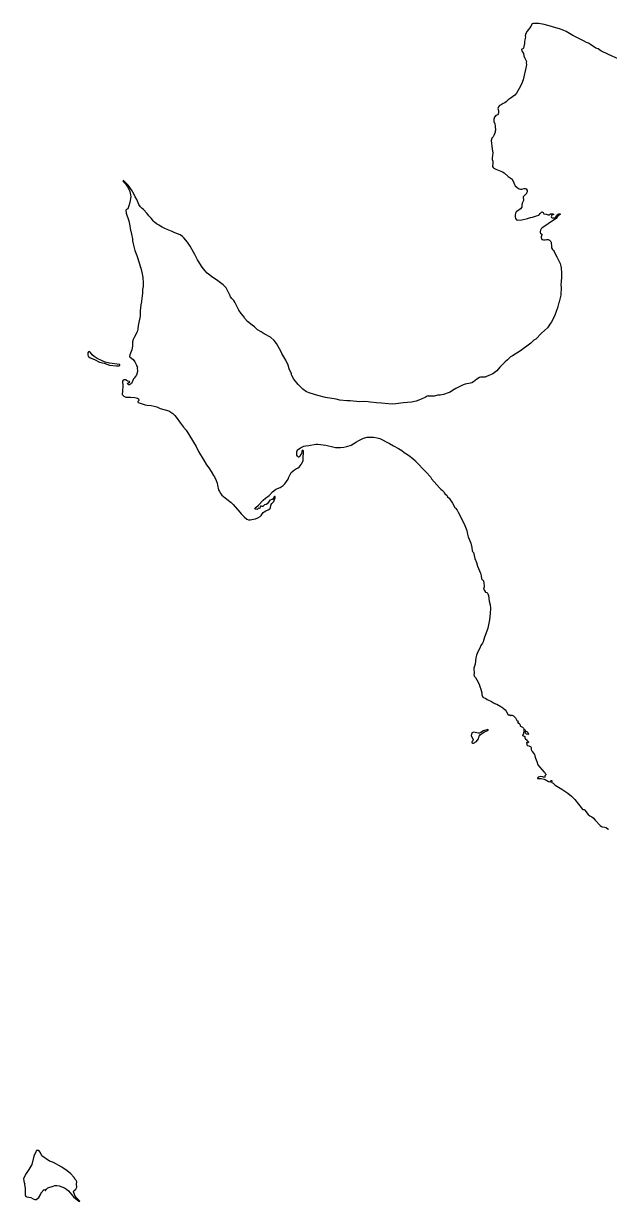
# Model space of a CAD drawing. Extents: x 369010 to 735936, y 6377141 to 6616555.
# Drawn here: x 372925 to 379495, y 6474965 to 6488196 of the extents above; entities that cross this region are included whole.
import ezdxf

# ---------------------------------------------------------------- set-up
doc = ezdxf.new("R2010")
doc.units = 0
doc.header["$LTSCALE"] = 40
doc.layers.add('3', color=7, linetype='Continuous', lineweight=13)

msp = doc.modelspace()

# ---------------------------------------------------------------- linework, layer by layer
at = {"layer": '3'}
for points in [[(378714.7, 6488195.83), (378652.14, 6488195.83), (378640.22, 6488192.52), (378635.92, 6488188.21), (378621.85, 6488162.89), (378580.97, 6488110.59), (378567.73, 6488084.28), (378561.44, 6488057.79), (378562.44, 6488043.73), (378554.82, 6488011.78), (378552.01, 6487991.92), (378552.01, 6487972.23), (378546.38, 6487939.29), (378539.43, 6487918.94), (378532.15, 6487911.99), (378521.06, 6487908.68), (378518.74, 6487905.03), (378522.55, 6487890.14), (378541.75, 6487860.18), (378546.38, 6487831.88), (378551.68, 6487814.17), (378571.7, 6487778.59), (378573.69, 6487769.98), (378572.37, 6487754.92), (378573.36, 6487737.05), (378571.37, 6487713.38), (378537.78, 6487565.09), (378518.41, 6487514.11), (378492.59, 6487465.95), (378461.31, 6487412.66), (378445.59, 6487392.47), (378391.8, 6487352.42), (378369.46, 6487337.85), (378346.12, 6487316.5), (378331.23, 6487305.58), (378312.19, 6487297.64), (378290.68, 6487281.91), (378271.98, 6487273.64), (378258.74, 6487258.74), (378254.27, 6487241.03), (378255.26, 6487229.12), (378260.06, 6487211.41), (378258.74, 6487187.74), (378256.42, 6487181.45), (378248.64, 6487171.85), (378230.1, 6487161.92), (378222.99, 6487152.16), (378220.34, 6487150.83), (378211.4, 6487133.29), (378212.73, 6487127.99), (378209.75, 6487125.18), (378208.42, 6487095.39), (378215.04, 6487075.36), (378217.69, 6487071.72), (378223.98, 6487042.1), (378227.12, 6486992.94), (378223.65, 6486992.11), (378221.33, 6486974.24), (378207.43, 6486936.67), (378200.48, 6486925.25), (378185.09, 6486908.04), (378177.14, 6486884.04), (378189.72, 6486783.25), (378198.49, 6486742.37), (378189.06, 6486684.44), (378190.38, 6486667.23), (378195.18, 6486650.18), (378197.5, 6486630.32), (378194.52, 6486590.93), (378199.82, 6486578.02), (378208.42, 6486571.4), (378229.11, 6486559.98), (378306.24, 6486531.85), (378325.6, 6486518.11), (378369.13, 6486477.56), (378401.73, 6486456.21), (378411.33, 6486448.27), (378420.27, 6486432.71), (378432.02, 6486406.4), (378438.31, 6486386.7), (378446.58, 6486373.46), (378468.59, 6486353.43), (378493.92, 6486339.53), (378508.81, 6486335.23), (378523.54, 6486335.23), (378547.37, 6486343.84), (378561.44, 6486344.83), (378570.38, 6486340.86), (378581.96, 6486321.82), (378581.96, 6486305.6), (378574.68, 6486290.21), (378575.51, 6486285.74), (378545.06, 6486257.11), (378539.1, 6486248.84), (378539.43, 6486207.29), (378525.53, 6486178.99), (378520.73, 6486151.02), (378521.22, 6486132.49), (378507.98, 6486113.95), (378467.27, 6486086.15)], [(379610.57, 6487794.64), (379495.22, 6487846.78), (379409.32, 6487890.8), (379378.7, 6487910.33), (379354.87, 6487918.61), (379294.96, 6487959.65), (379269.97, 6487975.21), (379248.28, 6487984.81), (379216.01, 6488002.52), (379094.03, 6488061.77), (379019.56, 6488104.96), (378987.95, 6488120.52), (378945.91, 6488136.57), (378877.39, 6488153.95), (378856.21, 6488161.57), (378773.29, 6488186.06), (378714.7, 6488195.83)], [(374987.55, 6485392.85), (374960.9, 6485421.65), (374931.94, 6485457.56), (374904.63, 6485499.93), (374893.54, 6485520.95), (374880.3, 6485540.98), (374849.85, 6485602.05), (374832.97, 6485628.03), (374816.91, 6485661.63), (374797.22, 6485694.4), (374766.6, 6485739.41), (374725.89, 6485790.06), (374709.83, 6485805.29), (374683.52, 6485822.66), (374625.76, 6485844.01), (374594.15, 6485859.41), (374520.5, 6485890.02), (374483.75, 6485908.06), (374444.36, 6485931.4), (374441.72, 6485935.04), (374420.04, 6485946.13), (374395.38, 6485965.99), (374384.78, 6485977.08), (374360.45, 6486008.36), (374333.81, 6486036.49), (374309.81, 6486065.46), (374271.08, 6486105.51), (374258.01, 6486117.1), (374239.64, 6486138.11), (374221.76, 6486165.09), (374198.43, 6486217.72), (374180.06, 6486250.49), (374168.97, 6486276.81), (374153.08, 6486302.79), (374144.97, 6486316.86), (374101.61, 6486379.58), (374060.4, 6486421.46), (374048.31, 6486431.55), (374042.02, 6486429.9), (374045.67, 6486420.79), (374068.67, 6486393.82), (374091.68, 6486361.21), (374097.63, 6486354.92), (374105.41, 6486341.85), (374117.99, 6486309.08), (374127.42, 6486272.83), (374128.75, 6486251.15), (374127.42, 6486229.47), (374118.98, 6486186.11), (374107.73, 6486149.86), (374094.99, 6486116.43), (374080.09, 6486107.83), (374073.97, 6486098.72), (374079.76, 6486067.11), (374107.73, 6485980.39), (374120.64, 6485922.46), (374124.61, 6485893.66), (374139.34, 6485828.62), (374148.61, 6485777.98), (374150.1, 6485756.3), (374159.04, 6485705.65), (374177.08, 6485647.73), (374198.1, 6485589.96), (374226.4, 6485495.96), (374240.46, 6485456.57), (374246.09, 6485451.6), (374242.45, 6485447.63), (374258.34, 6485385.57), (374260.32, 6485363.89), (374264.46, 6485342.21), (374265.12, 6485327.64), (374270.42, 6485298.84), (374267.11, 6485261.6), (374267.11, 6485241.91), (374262.31, 6485210.13), (374259.99, 6485166.77), (374251.39, 6485076.74), (374253.04, 6485072.76), (374250.06, 6485068.79), (374242.45, 6485035.86), (374235, 6484970.15), (374234.01, 6484914.38), (374232.02, 6484890.71), (374213.32, 6484803.82), (374208.03, 6484764.43), (374200.74, 6484732.99), (374168.97, 6484669.76), (374157.38, 6484646.1), (374149.11, 6484619.95), (374148.28, 6484596.28), (374150.43, 6484573.6), (374140.67, 6484529.91), (374117.33, 6484474.63), (374116.01, 6484457.59), (374117.99, 6484451.63), (374141.99, 6484434.91), (374157.38, 6484421.34), (374174.1, 6484397.67), (374195.78, 6484358.28), (374201.41, 6484340.24)], [(378467.27, 6486086.15), (378459.33, 6486079.19), (378451.22, 6486064.46), (378446.25, 6486044.6), (378447.91, 6486024.91), (378452.54, 6486005.55), (378462.97, 6485992.64), (378472.24, 6485987.67), (378522.05, 6485991.64), (378587.76, 6486007.2), (378620.69, 6486017.3), (378640.55, 6486021.27), (378686.56, 6486034.18), (378713.04, 6486043.28), (378718.01, 6486047.25), (378728.77, 6486062.81), (378747.63, 6486079.19), (378762.36, 6486075.06), (378764.68, 6486066.45), (378770.31, 6486059.5), (378796.62, 6486056.52), (378818.97, 6486046.59), (378827.9, 6486046.92), (378840.48, 6486056.19), (378845.45, 6486058.18), (378870.44, 6486058.51), (378877.06, 6486056.19), (378878.05, 6486053.54), (378882.52, 6486052.55), (378882.52, 6486050.56), (378859.52, 6486042.45), (378854.88, 6486036.16), (378852.23, 6486025.24), (378856.21, 6486017.3), (378863.16, 6486013.32), (378897.75, 6486014.98), (378902.71, 6486021.27), (378910.99, 6486038.15), (378919.76, 6486046.26), (378939.29, 6486059.67), (378954.02, 6486057.18), (378952.03, 6486052.22), (378933, 6486041.13), (378926.38, 6486035.17), (378919.43, 6486024.91), (378909.99, 6486005.88), (378843.13, 6485964.33), (378792.65, 6485926.43), (378751.11, 6485900.45), (378740.68, 6485888.53), (378733.07, 6485876.78), (378727.11, 6485858.91), (378726.78, 6485847.99), (378733.07, 6485840.21), (378746.64, 6485831.6), (378745.98, 6485821.34), (378740.35, 6485800.98), (378740.02, 6485791.71), (378742.67, 6485779.8), (378747.3, 6485771.69), (378750.28, 6485769.37), (378765.67, 6485765.07), (378785.37, 6485766.39), (378798.61, 6485770.03), (378818.3, 6485768.38), (378833.2, 6485762.75), (378847.43, 6485749.18), (378850.91, 6485740.41), (378854.55, 6485686.95), (378856.87, 6485675.2), (378865.47, 6485659.31), (378877.06, 6485647.23), (378884.51, 6485635.64), (378891.79, 6485615.62), (378916.12, 6485577.06), (378942.27, 6485523.6), (378952.03, 6485499.93), (378960.64, 6485470.31), (378963.95, 6485452.43), (378969.24, 6485393.18), (378969.24, 6485345.85), (378965.93, 6485298.35), (378961.3, 6485262.76), (378962.62, 6485233.14), (378961.96, 6485144.26), (378941.94, 6485069.12), (378943.92, 6485067.47), (378942.6, 6485062.83), (378939.62, 6485061.84), (378925.72, 6485019.14), (378922.41, 6484999.28), (378917.44, 6484982.57), (378903.7, 6484948.64), (378894.77, 6484920), (378868.78, 6484863.57), (378852.89, 6484838.25), (378838.83, 6484820.54), (378827.24, 6484800.68), (378809.53, 6484778), (378745.32, 6484718.09)], [(378745.32, 6484718.09), (378681.1, 6484651.56), (378658.26, 6484638.98), (378649.82, 6484632.03), (378624.33, 6484604.39), (378506.16, 6484518.49), (378416.63, 6484461.89), (378397.1, 6484451.96), (378382.7, 6484441.7), (378362.84, 6484417.04), (378335.53, 6484395.36), (378275.62, 6484336.27), (378241.03, 6484296.22), (378195.18, 6484262.95), (378126.17, 6484230.35), (378110.28, 6484225.38), (378057.65, 6484222.41), (378047.72, 6484220.09), (378017.1, 6484200.72), (377980.52, 6484172.09), (377961.49, 6484161.5), (377945.6, 6484156.87), (377887.68, 6484145.94), (377857.39, 6484135.52), (377782.91, 6484098.28), (377745.34, 6484075.77), (377719.03, 6484056.74), (377707.44, 6484050.45), (377641.9, 6484028.77), (377604.99, 6484021.81), (377578.68, 6484019.83), (377536.64, 6484011.22), (377489.14, 6484009.24), (377473.92, 6484011.22), (377471.1, 6484012.88), (377457.53, 6484009.9), (377435.85, 6483995.83), (377399.6, 6483981.93), (377366.01, 6483965.21), (377334.4, 6483953.3), (377281.6, 6483942.04), (377192.06, 6483935.92), (377107.82, 6483923.67), (377065.62, 6483922.35), (377023.41, 6483924), (376944.47, 6483933.6), (376891.67, 6483935.59), (376817.86, 6483943.37), (376796.84, 6483948), (376738.91, 6483948.99), (376702.01, 6483946.34), (376665.1, 6483951.64), (376628.19, 6483952.63), (376592.61, 6483957.6), (376556.36, 6483959.58), (376479.4, 6483967.2), (376436.54, 6483975.64), (376316.71, 6483995.83), (376230.98, 6484016.52), (376145.42, 6484042.83), (376102.55, 6484060.38), (376063.33, 6484087.35), (376011.03, 6484141.64), (375961.54, 6484201.72), (375939.86, 6484241.77), (375936.22, 6484251.37), (375934.56, 6484259.64), (375910.56, 6484318.89), (375897.16, 6484360.27), (375872.17, 6484413.56), (375827.15, 6484489.03), (375814.57, 6484515.35), (375799.18, 6484541.66), (375781.8, 6484576.09), (375766.08, 6484603.06), (375742.08, 6484636), (375699.05, 6484673.73), (375628.05, 6484708.99), (375595.78, 6484731.66), (375554.4, 6484755.66), (375520.14, 6484788.1), (375491.67, 6484808.12), (375441.69, 6484847.35), (375412.73, 6484882.44), (375397.34, 6484909.74), (375371.02, 6484938.04), (375343.38, 6484976.77), (375299.36, 6485066.14), (375285.95, 6485084.52), (375264.27, 6485106.53), (375251.03, 6485126.55), (375238.29, 6485154.85), (375234.32, 6485158.16), (375235.31, 6485160.81), (375202.37, 6485225.52), (375168.94, 6485259.62), (375107.71, 6485307.28), (375082.55, 6485322.84), (375051.93, 6485342.21), (374987.55, 6485392.85)], [(374201.41, 6484340.24), (374203.06, 6484341.9), (374204.38, 6484341.24), (374203.39, 6484323.53), (374206.04, 6484296.55), (374206.04, 6484289.27), (374194.78, 6484247.56), (374191.31, 6484240.94), (374165.99, 6484212.64), (374161.68, 6484204.53), (374146.29, 6484166.96), (374137.36, 6484153.56), (374127.42, 6484144.62), (374115.67, 6484138.16), (374109.05, 6484137.5), (374098.96, 6484139.82), (374093.66, 6484157.2), (374097.63, 6484157.53), (374116.01, 6484166.96), (374117.66, 6484171.26), (374116.01, 6484175.24), (374094.66, 6484179.87), (374087.37, 6484182.85), (374069, 6484195.59), (374054.6, 6484195.26), (374045.67, 6484188.64), (374043.68, 6484188.64), (374036.4, 6484177.55), (374042.02, 6484120.95), (374038.38, 6484068.49), (374032.92, 6484027.44), (374052.62, 6484008.57), (374074.3, 6484000.13), (374095.98, 6483998.81), (374124.94, 6484000.46), (374175.42, 6483996.49), (374204.38, 6483989.54), (374215.97, 6483982.26), (374219.11, 6483963.23), (374207.69, 6483949.49), (374207.36, 6483945.19), (374212.33, 6483939.56), (374293.09, 6483911.75), (374314.78, 6483908.11), (374358.14, 6483905.47), (374391.73, 6483898.18), (374422.52, 6483889.25), (374461.41, 6483871.87), (374556.08, 6483844.39), (374581.07, 6483831.82), (374600.44, 6483816.75), (374623.11, 6483792.76), (374638.83, 6483773.39), (374688.15, 6483705.7), (374723.24, 6483663.5), (374751.21, 6483626.76), (374863.26, 6483443.38), (374889.57, 6483389.75), (374953.95, 6483283), (374981.92, 6483239.64), (375007.24, 6483206.21), (375034.55, 6483165.99), (375059.54, 6483118.33), (375068.65, 6483104.26), (375087.35, 6483064.87), (375099.93, 6483031.94), (375105.55, 6483012.24), (375114.66, 6482959.61), (375124.59, 6482938.59), (375141.63, 6482911.61), (375152.06, 6482898.87), (375210.65, 6482853.85), (375256.33, 6482816.12), (375279.33, 6482795.1), (375356.62, 6482706.89), (375369.37, 6482688.85), (375403.13, 6482654.75), (375434.08, 6482630.09), (375451.13, 6482622.15), (375470.32, 6482621.15), (375509.71, 6482627.77), (375529.41, 6482633.07), (375555.72, 6482644.49), (375581.38, 6482659.88), (375596.11, 6482671.47), (375618.12, 6482703.08), (375626.73, 6482711.85), (375646.42, 6482722.77), (375672.74, 6482732.54), (375694.09, 6482746.77), (375699.88, 6482759.85), (375706.5, 6482791.79), (375713.45, 6482803.21), (375735.13, 6482828.2), (375744.73, 6482847.89), (375751.52, 6482867.59), (375752.84, 6482881.82), (375750.19, 6482885.13), (375743.07, 6482883.81), (375738.77, 6482880.5)], [(375738.77, 6482880.5), (375727.85, 6482860.47), (375721.06, 6482851.54), (375716.1, 6482848.23), (375697.06, 6482842.93), (375692.43, 6482840.45), (375677.2, 6482819.92), (375661.81, 6482802.55), (375651.72, 6482795.1), (375633.51, 6482789.14), (375623.42, 6482782.19), (375618.78, 6482773.91), (375613.82, 6482770.11), (375605.71, 6482772.09), (375598.09, 6482776.23), (375588.49, 6482773.58), (375584.03, 6482768.45), (375578.73, 6482751.9), (375575.09, 6482749.09), (375566.15, 6482751.24), (375559.7, 6482748.43), (375547.78, 6482738.17), (375532.06, 6482741.14), (375524.44, 6482746.44), (375533.38, 6482760.84), (375564.83, 6482786.82), (375616.13, 6482841.11), (375641.79, 6482864.28), (375682.5, 6482892.91), (375693.42, 6482902.51), (375723.21, 6482934.29), (375756.15, 6482960.93), (375777.83, 6482972.68), (375809.44, 6482985.59), (375840.89, 6483005.95), (375859.59, 6483024.32), (375896, 6483077.78), (375899.81, 6483088.54), (375899.97, 6483094.33), (375922.48, 6483136.86), (375931.58, 6483151.1), (375968.82, 6483181.39), (375992.65, 6483196.11), (376004.07, 6483201.08), (376005.07, 6483205.05), (376011.36, 6483204.06), (376021.29, 6483211.01), (376042.31, 6483242.62), (376050.25, 6483258.34), (376066.64, 6483284.83), (376064.65, 6483321.57), (376065.97, 6483337.46), (376070.61, 6483361.12), (376071.27, 6483390.42), (376064.98, 6483400.35), (376058.53, 6483404.65), (376053.89, 6483401.01), (376050.25, 6483388.1), (376047.93, 6483367.08), (376035.02, 6483351.36), (376030.06, 6483332.49), (376019.3, 6483324.88), (376015.66, 6483325.21), (376002.09, 6483334.81), (375995.8, 6483346.06), (375993.65, 6483361.78), (375994.31, 6483386.44), (376004.07, 6483405.97), (376011.03, 6483412.59), (376034.69, 6483428.65), (376074.25, 6483448.18), (376097.92, 6483454.3), (376129.53, 6483457.28), (376208.64, 6483470.52), (376232.3, 6483472.18), (376319.36, 6483461.25), (376414.19, 6483435.93), (376429.92, 6483433.61), (376485.36, 6483432.62), (376524.75, 6483436.59), (376556.36, 6483444.54), (376603.86, 6483460.92), (376635.47, 6483477.47), (376667.08, 6483496.17), (376690.09, 6483514.05), (376745.53, 6483538.38), (376784.92, 6483548.31), (376816.53, 6483549.8), (376856.09, 6483549.14), (376895.64, 6483542.68), (376927.26, 6483533.41), (377037.65, 6483478.13), (377079.69, 6483453.31), (377138.11, 6483424.34), (377175.35, 6483398.36), (377199.34, 6483379), (377247.67, 6483348.05), (377296.83, 6483310.81), (377329.76, 6483282.84), (377331.42, 6483277.54)], [(377331.42, 6483277.54), (377338.04, 6483268.27), (377431.88, 6483171.79), (377449.59, 6483156.89), (377495.1, 6483103.27), (377508.84, 6483083.57), (377599.53, 6482980.46), (377611.28, 6482964.24), (377631.48, 6482951.83), (377643.23, 6482939.58), (377651.83, 6482923.86), (377663.09, 6482909.63), (377678.81, 6482898.04), (377686.75, 6482879.34), (377705.46, 6482863.78), (377743.03, 6482808.5), (377771.33, 6482759.52), (377778.61, 6482753.23), (377795.49, 6482729.39), (377805.92, 6482705.73), (377845.8, 6482635.22), (377884.03, 6482556.28), (377905.05, 6482500.83), (377910.02, 6482477.17), (377911.34, 6482461.44), (377919.29, 6482429.83), (377948.58, 6482358.66), (377960.83, 6482311.17), (377963.64, 6482274.26), (377967.61, 6482263.83), (377980.19, 6482254.56), (377995.42, 6482188.03), (378012.8, 6482140.53), (378025.37, 6482101.14), (378057.65, 6482022.03), (378067.41, 6481990.42), (378069.07, 6481958.15), (378085.95, 6481944.24), (378090.25, 6481935.14), (378097.04, 6481911.31), (378101.18, 6481878.37), (378100.35, 6481867.95), (378091.58, 6481843.12), (378104.65, 6481827.73), (378111.93, 6481815.48), (378112.26, 6481812.17), (378115.57, 6481808.69), (378129.97, 6481804.06), (378137.92, 6481796.12), (378147.52, 6481769.8), (378157.12, 6481708.57), (378167.54, 6481665.04), (378170.85, 6481628.79), (378167.87, 6481570.87), (378159.76, 6481498.37), (378149.17, 6481440.45), (378140.57, 6481404.2), (378118.55, 6481338.99), (378102.67, 6481302.75), (378088.93, 6481251.94), (378081.65, 6481237.54), (378062.78, 6481210.56), (378050.7, 6481181.6), (378026.7, 6481138.07), (378012.8, 6481101.83), (378005.51, 6481072.86), (377996.91, 6481000.37), (377984.83, 6480956.85), (377983.83, 6480935.16), (377988.14, 6480906.2), (377986.15, 6480891.97), (377982.34, 6480885.18), (377987.14, 6480864), (378000.88, 6480849.6), (378018.42, 6480825.27), (378043.41, 6480775.78), (378051.36, 6480749.47), (378056.32, 6480738.88), (378056.66, 6480729.61), (378074.03, 6480676.98), (378074.7, 6480657.28), (378085.62, 6480631.13), (378093.23, 6480625.67), (378116.9, 6480613.43), (378133.61, 6480601.84), (378180.12, 6480580.49), (378203.13, 6480564.27), (378226.13, 6480554.51), (378240.7, 6480550.2), (378287.86, 6480526.2), (378309.88, 6480508.99), (378334.87, 6480485.33), (378345.46, 6480472.08), (378370.12, 6480429.72), (378384.68, 6480429.05), (378392.13, 6480423.1), (378397.1, 6480423.43), (378399.41, 6480426.07), (378408.35, 6480426.07), (378411, 6480428.06)], [(378411, 6480428.06), (378415.63, 6480428.06), (378429.7, 6480420.78), (378438.64, 6480408.2), (378452.87, 6480395.79), (378466.28, 6480368.31), (378468.26, 6480366.99), (378475.21, 6480367.32), (378482.83, 6480350.27), (378477.86, 6480347.29), (378475.88, 6480341.34), (378480.18, 6480337.03), (378488.29, 6480335.71), (378499.54, 6480324.62), (378505.5, 6480307.41), (378508.81, 6480302.77), (378528.84, 6480294), (378540.75, 6480280.76), (378544.73, 6480273.81), (378545.06, 6480266.86), (378542.74, 6480263.05), (378543.4, 6480258.75), (378547.04, 6480258.42), (378556.15, 6480263.38), (378559.79, 6480262.06), (378564.42, 6480248.16), (378575.01, 6480242.86), (378580.97, 6480242.86), (378586.6, 6480234.92), (378589.41, 6480233.76), (378589.74, 6480224.49), (378599.67, 6480214.56), (378599.01, 6480210.59), (378596.03, 6480208.27), (378571.04, 6480212.24), (378559.13, 6480235.91), (378556.15, 6480238.23), (378546.38, 6480240.88), (378542.08, 6480233.1), (378542.08, 6480216.88), (378529.5, 6480203.31), (378531.16, 6480198.84), (378555.15, 6480186.26), (378556.81, 6480175.67), (378563.1, 6480158.95), (378570.05, 6480152.33), (378575.68, 6480150.01), (378580.64, 6480137.1), (378588.42, 6480135.12), (378596.03, 6480126.68), (378595.7, 6480122.21), (378591.4, 6480117.91), (378576.83, 6480120.22), (378575.01, 6480115.75), (378579.65, 6480107.15), (378578.32, 6480094.4), (378585.27, 6480085.47), (378601.33, 6480083.81), (378622.35, 6480072.89), (378627.64, 6480056.5), (378626.65, 6480041.94), (378637.57, 6480020.26), (378655.28, 6480000.56), (378663.89, 6479986), (378669.19, 6479971.6), (378676.47, 6479942.47), (378691.2, 6479906.39), (378703.44, 6479870.15), (378720.16, 6479845.65), (378775.27, 6479788.06), (378777.92, 6479787.39), (378786.36, 6479772.33), (378792.65, 6479765.05), (378792.32, 6479755.78), (378780.57, 6479746.85), (378779.58, 6479739.73), (378782.22, 6479733.77), (378781.89, 6479729.47), (378772.29, 6479728.81), (378757.73, 6479733.44), (378736.71, 6479737.41), (378720.82, 6479736.09), (378706.42, 6479729.8), (378700.13, 6479721.19), (378700.13, 6479717.22), (378709.73, 6479714.9), (378738.7, 6479715.57), (378774.94, 6479708.45), (378784.21, 6479705.14), (378823.6, 6479681.64), (378837.5, 6479677.67), (378842.8, 6479678.66), (378844.79, 6479684.62), (378850.91, 6479692.56), (378856.54, 6479694.22), (378860.18, 6479691.57), (378858.85, 6479681.31), (378856.54, 6479678.66), (378858.85, 6479669.89), (378872.76, 6479661.61)], [(378872.76, 6479661.61), (378898.41, 6479641.92), (378973.55, 6479597.4), (379039.42, 6479552.54), (379079.47, 6479518.62), (379116.38, 6479480.38), (379201.12, 6479373.47), (379209.06, 6479367.84), (379222.8, 6479367.18), (379228.75, 6479361.55), (379266.65, 6479312.56), (379286.02, 6479298), (379310.35, 6479286.08), (379325.57, 6479274.66), (379346.59, 6479249.01), (379402.7, 6479186.95), (379417.76, 6479176.19), (379424.38, 6479173.21), (379453.34, 6479169.24), (379469.56, 6479165.27), (379493.56, 6479148.22), (379496.21, 6479141.93)]]:
    msp.add_lwpolyline(points, dxfattribs=at)
for points in [[(373891.58, 6484379.63), (373842.26, 6484392.71), (373753.55, 6484434.91), (373717.97, 6484455.6), (373694.3, 6484474.96), (373677.58, 6484501.61), (373665.83, 6484511.04), (373654.25, 6484508.4), (373648.29, 6484496.98), (373647.3, 6484473.31), (373650.94, 6484460.57), (373656.9, 6484453.95), (373675.27, 6484442.69), (373723.6, 6484423.66), (373777.88, 6484390.89), (373830.35, 6484379.3), (373889.6, 6484360.27), (373968.38, 6484350.01), (373999.66, 6484351.99), (374008.59, 6484358.62), (374005.94, 6484367.22)], [(377982.51, 6480235.25), (377961.82, 6480227.47), (377952.55, 6480195.2), (377972.25, 6480162.59), (377975.56, 6480150.68), (377971.92, 6480140.41), (377960.5, 6480128.99), (377959.5, 6480120.72), (377970.59, 6480112.78), (377981.19, 6480110.79), (378011.47, 6480130.65), (378022.06, 6480141.41), (378035.14, 6480162.59), (378045.07, 6480192.22), (378056.66, 6480208.93), (378101.67, 6480240.54), (378140.57, 6480253.12), (378145.86, 6480258.75), (378145.53, 6480263.38), (378139.9, 6480266.2), (378091.91, 6480250.47), (378061.62, 6480232.1), (378046.39, 6480226.48), (378030.51, 6480225.81)], [(373259.85, 6475401.21), (373215.17, 6475417.76), (373130.1, 6475476.02), (373110.73, 6475518.72), (373097.33, 6475536.26), (373085.74, 6475538.58), (373071.18, 6475535.6), (373061.74, 6475523.35), (373041.22, 6475472.04), (373018.55, 6475379.86), (372985.28, 6475322.59), (372954.66, 6475280.39), (372925.37, 6475224.45), (372927.02, 6475193.5), (372935.47, 6475165.7), (372938.78, 6475163.21), (372936.13, 6475156.92), (372943.08, 6475114.39), (372944.4, 6475038.59), (372951.68, 6475019.22), (372962.94, 6475015.25), (373007.62, 6475010.62), (373032.62, 6474994.56), (373050.49, 6474988.28), (373067.54, 6474987.28), (373095.34, 6475010.29), (373121.99, 6475054.48), (373119.67, 6475058.45), (373157.24, 6475098.67), (373169.32, 6475097.01), (373169.98, 6475089.07), (373173.29, 6475087.08), (373183.22, 6475104.13), (373198.62, 6475119.02), (373256.54, 6475135.08), (373277.07, 6475144.68), (373298.08, 6475145.67), (373327.05, 6475139.38), (373384.97, 6475116.04), (373406.82, 6475103.14), (373428.83, 6475085.43), (373486.43, 6475017.57), (373546.01, 6474966.26), (373553.95, 6474964.94), (373557.59, 6474968.91), (373522.67, 6475001.18), (373506.62, 6475024.85), (373487.75, 6475073.51), (373489.41, 6475083.77), (373514.4, 6475102.47), (373525.65, 6475124.32), (373521.02, 6475157.92), (373522.67, 6475185.56), (373508.61, 6475213.86), (373506.29, 6475212.53), (373489.08, 6475238.52), (373455.81, 6475274.1), (373414.76, 6475310.35), (373355.68, 6475349.57)]]:
    msp.add_lwpolyline(points, close=True, dxfattribs=at)

doc.saveas('drawing.dxf')
